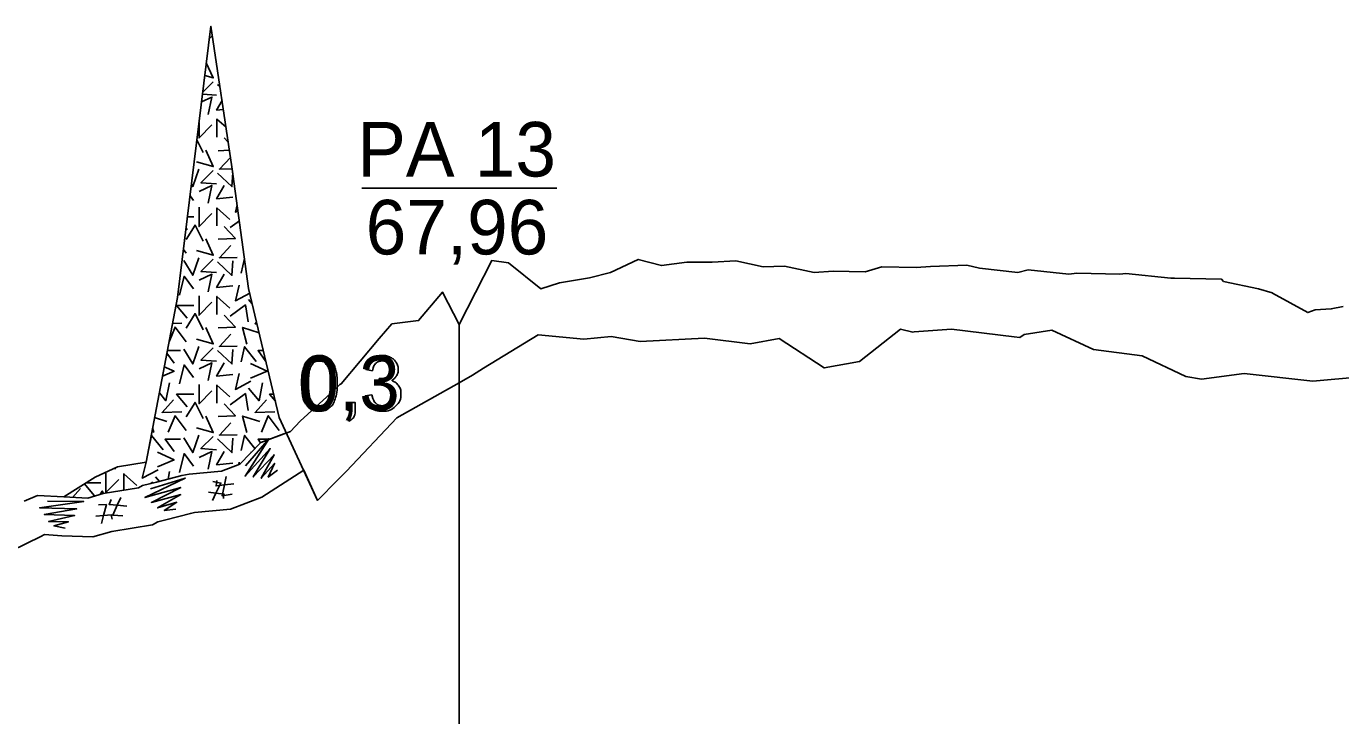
# Model space of a CAD drawing. Extents: x 532503 to 539665, y 6557663 to 6561526.
# Drawn here: x 538112.9 to 538247.8, y 6560480.9 to 6560551.7 of the extents above; entities that cross this region are included whole.
import ezdxf

# ---------------------------------------------------------------- set-up
doc = ezdxf.new("R2010")
doc.units = 0
for name, color, linetype in [('Default', 7, 'Continuous'), ('GEOLPUNKT', 7, 'Continuous'), ('maapind', 7, 'Continuous'), ('maapind varasem', 7, 'Continuous'), ('Plokid', 7, 'Continuous'), ('Proovid', 7, 'Continuous'), ('Täide', 7, 'Continuous')]:
    doc.layers.add(name, color=color, linetype=linetype)

msp = doc.modelspace()

# ---------------------------------------------------------------- linework, layer by layer
at = {"layer": 'Default'}
for points in [[(538112.65, 6560502.93), (538114, 6560503.52), (538116.7, 6560503.37), (538119.19, 6560503.26), (538120.75, 6560503.72), (538124.39, 6560504.29), (538124.8, 6560504.55), (538126.21, 6560504.89), (538128.84, 6560505.56), (538129.59, 6560505.71), (538132.89, 6560506.01), (538134.79, 6560506.74), (538136.94, 6560508.97), (538139.57, 6560509.94)], [(538109.76, 6560497.07), (538114.34, 6560499.32), (538114.73, 6560499.5), (538116.5, 6560499.39), (538119.69, 6560499.26), (538121.63, 6560499.83), (538125.81, 6560500.49), (538126.36, 6560500.83), (538127.18, 6560501.03), (538129.71, 6560501.68), (538130.14, 6560501.76), (538133.81, 6560502.1), (538137.05, 6560503.35), (538141.34, 6560506.11)]]:
    msp.add_lwpolyline(points, dxfattribs=at)
at = {"layer": 'GEOLPUNKT'}
for p, q in [((538147.31, 6560535.07), (538167.31, 6560535.07)), ((538157.31, 6560521.07), (538157.31, 6560221.07))]:
    msp.add_line(p, q, dxfattribs=at)
at = {"layer": 'maapind'}
msp.add_lwpolyline([(538116.7, 6560503.37), (538119.93, 6560505.39), (538122.21, 6560506.46), (538125.15, 6560506.93), (538128.38, 6560523.83), (538131.81, 6560551.69), (538133.97, 6560537.25), (538135.68, 6560524.77), (538138.83, 6560511.53), (538142.76, 6560503.02), (538144.83, 6560505.14), (538145.73, 6560506.02), (538150.89, 6560511.49)], dxfattribs=at)
at = {"layer": 'maapind varasem'}
msp.add_lwpolyline([(538116.7, 6560503.37), (538119.19, 6560503.26), (538120.75, 6560503.72), (538124.39, 6560504.29), (538124.8, 6560504.55), (538126.21, 6560504.89), (538128.84, 6560505.56), (538129.59, 6560505.71), (538132.89, 6560506.01), (538134.79, 6560506.74), (538136.94, 6560508.97), (538139.99, 6560510.09), (538140.98, 6560511.14), (538144.48, 6560514.36), (538145.03, 6560514.93), (538145.19, 6560514.98), (538149.08, 6560519.65), (538150.39, 6560521.15), (538153.12, 6560521.47), (538155.58, 6560524.41), (538157.31, 6560521.07), (538157.31, 6560521.07), (538160.65, 6560527.66), (538162.36, 6560527.42), (538165.66, 6560524.73), (538167.59, 6560525.36), (538170.66, 6560525.88), (538172.82, 6560526.43), (538175.67, 6560527.76), (538178.05, 6560527.12), (538180.67, 6560527.47), (538183.27, 6560527.46), (538185.68, 6560527.62), (538188.5, 6560527), (538190.68, 6560527.06), (538193.73, 6560526.43), (538195.68, 6560526.54), (538198.96, 6560526.47), (538200.69, 6560527.01), (538204.19, 6560526.94), (538205.69, 6560527.03), (538209.42, 6560527.15), (538210.7, 6560526.87), (538214.64, 6560526.43), (538215.7, 6560526.69), (538219.87, 6560526.24), (538220.71, 6560526.36), (538225.1, 6560526.25), (538225.71, 6560526.31), (538230.33, 6560525.83), (538230.72, 6560525.82), (538235.56, 6560525.72), (538235.76, 6560525.5), (538239.35, 6560524.73), (538240.73, 6560524.32), (538240.79, 6560524.29), (538244.4, 6560522.3), (538245.17, 6560522.59), (538246.81, 6560522.68), (538248.04, 6560522.91)], dxfattribs=at)
at = {"layer": 'Plokid'}
for points in [[(538165.41, 6560520), (538170.1, 6560519.56), (538172.91, 6560519.84), (538175.88, 6560519.32), (538182.47, 6560519.68), (538187.15, 6560519.09), (538190.15, 6560519.65), (538194.76, 6560516.61), (538198.37, 6560517.27), (538202.61, 6560520.58), (538203.86, 6560520.3), (538204, 6560520.31), (538207.83, 6560520.58), (538214.27, 6560519.81), (538214.86, 6560519.75), (538215.28, 6560520.05), (538218.12, 6560520.51), (538222.42, 6560518.51), (538227.41, 6560517.86), (538231.9, 6560515.74), (538233.5, 6560515.45), (538237.86, 6560516.06), (538244.92, 6560515.26), (538255.15, 6560516.18)], [(538159.79, 6560516.58), (538165.41, 6560520)], [(538158.65, 6560515.88), (538159.79, 6560516.58)], [(538150.89, 6560511.49), (538157.31, 6560515.07), (538158.65, 6560515.88)], [(538141.34, 6560506.11), (538142.76, 6560503.02), (538144.83, 6560505.14), (538145.73, 6560506.02), (538150.89, 6560511.49)], [(538109.76, 6560497.07), (538114.34, 6560499.32), (538114.73, 6560499.5), (538116.5, 6560499.39), (538119.69, 6560499.26), (538121.63, 6560499.83), (538125.81, 6560500.49), (538126.36, 6560500.83), (538127.18, 6560501.03), (538129.71, 6560501.68), (538130.14, 6560501.76), (538133.81, 6560502.1), (538137.05, 6560503.35), (538141.34, 6560506.11)]]:
    msp.add_lwpolyline(points, dxfattribs=at)
at = {"layer": 'Proovid'}
for points in [[(538148.4, 6560516.32), (538147.71, 6560516.44)], [(538149, 6560514.93), (538149.07, 6560515.53)], [(538147.64, 6560513.76), (538148.33, 6560513.85)], [(538145.84, 6560512.27), (538145.84, 6560513.05), (538146.62, 6560513.05), (538146.62, 6560512.27)], [(538145.98, 6560511.16), (538145.79, 6560511.45)], [(538146.23, 6560512.27), (538145.84, 6560512.27)]]:
    msp.add_lwpolyline(points, dxfattribs=at)
for points in [[(538141.12, 6560515.03), (538141.12, 6560516.02), (538141.32, 6560516.63), (538141.53, 6560517.24), (538141.93, 6560517.56), (538142.33, 6560517.89), (538142.94, 6560517.89), (538143.39, 6560517.89), (538143.73, 6560517.71), (538144.07, 6560517.53), (538144.29, 6560517.19), (538144.51, 6560516.85), (538144.64, 6560516.35), (538144.77, 6560515.86), (538144.77, 6560515.03), (538144.77, 6560514.05), (538144.56, 6560513.44), (538144.36, 6560512.83), (538143.96, 6560512.51), (538143.56, 6560512.18), (538142.94, 6560512.18), (538142.13, 6560512.18), (538141.67, 6560512.75), (538141.12, 6560513.46), (538141.12, 6560515.03)], [(538147.71, 6560516.44), (538147.84, 6560517.13), (538148.28, 6560517.51), (538148.73, 6560517.89), (538149.4, 6560517.89), (538149.86, 6560517.89), (538150.24, 6560517.7), (538150.63, 6560517.5), (538150.83, 6560517.16), (538151.04, 6560516.82), (538151.04, 6560516.44), (538151.04, 6560516.08), (538150.84, 6560515.78), (538150.65, 6560515.48), (538150.26, 6560515.31), (538150.76, 6560515.19), (538151.04, 6560514.83), (538151.31, 6560514.47), (538151.31, 6560513.93), (538151.31, 6560513.2), (538150.77, 6560512.69), (538150.24, 6560512.18), (538149.42, 6560512.18), (538148.69, 6560512.18), (538148.2, 6560512.62), (538147.71, 6560513.06), (538147.64, 6560513.76)], [(538141.83, 6560515.03), (538141.83, 6560513.65), (538142.15, 6560513.2), (538142.47, 6560512.74), (538142.94, 6560512.74), (538143.41, 6560512.74), (538143.74, 6560513.2), (538144.06, 6560513.65), (538144.06, 6560515.03), (538144.06, 6560516.41), (538143.74, 6560516.87), (538143.41, 6560517.32), (538142.93, 6560517.32), (538142.46, 6560517.32), (538142.18, 6560516.92), (538141.83, 6560516.41), (538141.83, 6560515.03)], [(538149.07, 6560515.53), (538149.14, 6560515.52), (538149.19, 6560515.52), (538149.62, 6560515.52), (538149.98, 6560515.75), (538150.33, 6560515.98), (538150.33, 6560516.45), (538150.33, 6560516.83), (538150.07, 6560517.08), (538149.82, 6560517.33), (538149.41, 6560517.33), (538149.01, 6560517.33), (538148.74, 6560517.08), (538148.47, 6560516.82), (538148.4, 6560516.32)], [(538148.33, 6560513.85), (538148.45, 6560513.26), (538148.73, 6560513), (538149.02, 6560512.74), (538149.43, 6560512.74), (538149.91, 6560512.74), (538150.25, 6560513.08), (538150.58, 6560513.42), (538150.58, 6560513.91), (538150.58, 6560514.39), (538150.27, 6560514.69), (538149.96, 6560515), (538149.48, 6560515), (538149.29, 6560515), (538149, 6560514.93)], [(538145.79, 6560511.45), (538146.01, 6560511.55), (538146.11, 6560511.74), (538146.21, 6560511.92), (538146.23, 6560512.27)], [(538146.62, 6560512.27), (538146.62, 6560511.84), (538146.47, 6560511.57), (538146.31, 6560511.31), (538145.98, 6560511.16)]]:
    msp.add_open_spline(points, degree=3, dxfattribs=at)
at = {"layer": 'Täide'}
for p, q in [((538131.65, 6560550.43), (538131.9, 6560550.68)), ((538132.04, 6560545.99), (538130.97, 6560544.92)), ((538132.5, 6560545.72), (538132.73, 6560545.51)), ((538130.95, 6560544.72), (538132.39, 6560544.61)), ((538130.37, 6560540.04), (538131.03, 6560538.72)), ((538133.17, 6560540.24), (538133.59, 6560539.8)), ((538133.71, 6560538.98), (538132.56, 6560538.92)), ((538129.67, 6560534.29), (538130.01, 6560533.82)), ((538130.05, 6560532.12), (538129.4, 6560532.12)), ((538133.8, 6560531.03), (538134.73, 6560531.72)), ((538129.26, 6560530.96), (538129.38, 6560530.81)), ((538128.99, 6560528.77), (538129.27, 6560528.39)), ((538134.93, 6560526.34), (538135.25, 6560527.86)), ((538135.66, 6560523.65), (538136.06, 6560523.18)), ((538127.87, 6560521.18), (538128.82, 6560521.21)), ((538136.99, 6560519.13), (538137.01, 6560519.18)), ((538165.41, 6560520), (538159.79, 6560516.58)), ((538127.29, 6560518.14), (538128.03, 6560517.12)), ((538128.68, 6560518.4), (538127.34, 6560518.4)), ((538126.03, 6560511.51), (538127.29, 6560511.1)), ((538125.95, 6560509.97), (538125.83, 6560510.45)), ((538135.87, 6560507.96), (538135.93, 6560507.93)), ((538122, 6560506.37), (538121.97, 6560506.22)), ((538127.41, 6560505.2), (538127.57, 6560505.98)), ((538130.59, 6560505.81), (538130.59, 6560505.8)), ((538134.71, 6560506.93), (538134.66, 6560506.69)), ((538118.84, 6560504.7), (538119.83, 6560503.51)), ((538120.51, 6560504.82), (538119.02, 6560504.82)), ((538126.12, 6560505.44), (538126.52, 6560504.97)), ((538118.42, 6560504.23), (538117.6, 6560503.33))]:
    msp.add_line(p, q, dxfattribs=at)
for points in [[(538131.18, 6560546.63), (538132.05, 6560546.39), (538131.34, 6560547.94)], [(538130.85, 6560543.94), (538131.91, 6560544.43), (538131.52, 6560542.63)], [(538132.95, 6560544.07), (538132.39, 6560543.09), (538133.08, 6560543.15)], [(538132.42, 6560540.31), (538132.42, 6560542.16), (538133.36, 6560541.32)], [(538130.59, 6560541.78), (538130.59, 6560540.24), (538131.9, 6560541.58)], [(538130.34, 6560537.77), (538132.05, 6560537.28), (538131.29, 6560538.96)], [(538133.82, 6560538.23), (538132.68, 6560537.03), (538133.99, 6560537.05)], [(538129.81, 6560535.47), (538129.95, 6560535.23), (538130.58, 6560537.03)], [(538132.04, 6560536.89), (538130.79, 6560535.63), (538132.39, 6560535.51)], [(538132.5, 6560536.62), (538133.97, 6560535.23), (538134.05, 6560536.64)], [(538130.6, 6560534.72), (538131.91, 6560535.33), (538131.52, 6560533.53)], [(538133.16, 6560535.33), (538132.39, 6560533.99), (538134.07, 6560534.14)], [(538130.59, 6560533.12), (538130.59, 6560531.13), (538131.9, 6560532.48)], [(538132.42, 6560531.21), (538132.42, 6560533.05), (538133.77, 6560531.85)], [(538134.5, 6560533.36), (538134.32, 6560532.61), (538134.58, 6560532.76)], [(538129.28, 6560529.79), (538130.19, 6560531.29), (538131.03, 6560529.62)], [(538133.17, 6560531.13), (538134.33, 6560529.91), (538132.56, 6560529.82)], [(538130.34, 6560528.67), (538132.05, 6560528.18), (538131.29, 6560529.86)], [(538133.87, 6560529.18), (538132.68, 6560527.93), (538134.52, 6560527.96)], [(538129.04, 6560527.65), (538129.95, 6560526.13), (538130.58, 6560527.93)], [(538132.04, 6560527.79), (538130.79, 6560526.53), (538132.39, 6560526.41)], [(538132.5, 6560527.52), (538133.97, 6560526.12), (538134.06, 6560527.62)], [(538128.57, 6560524.08), (538129.06, 6560526.03), (538130.01, 6560524.72)], [(538130.6, 6560525.62), (538131.91, 6560526.23), (538131.52, 6560524.43)], [(538133.16, 6560526.23), (538132.39, 6560524.89), (538134.07, 6560525.04)], [(538134.71, 6560525.13), (538134.32, 6560523.51), (538135.79, 6560524.3)], [(538130.59, 6560524.02), (538130.59, 6560522.03), (538131.9, 6560523.38)], [(538132.42, 6560522.11), (538132.42, 6560523.95), (538133.77, 6560522.75)], [(538130.05, 6560523.02), (538128.29, 6560523.02), (538129.38, 6560521.71)], [(538129.28, 6560520.69), (538130.19, 6560522.19), (538131.03, 6560520.52)], [(538133.17, 6560522.03), (538134.33, 6560520.81), (538132.56, 6560520.72)], [(538133.8, 6560521.92), (538135.35, 6560523.08), (538135.63, 6560521.34)], [(538127.52, 6560519.31), (538128.14, 6560520.81), (538129.27, 6560519.28)], [(538130.34, 6560519.57), (538132.05, 6560519.08), (538131.29, 6560520.76)], [(538135.49, 6560519.07), (538135.06, 6560520.78), (538136.76, 6560520.22)], [(538136.5, 6560521.32), (538136.35, 6560521.15), (538136.54, 6560521.15)], [(538255.15, 6560516.18), (538244.92, 6560515.26), (538237.86, 6560516.06), (538233.5, 6560515.45), (538231.9, 6560515.74), (538227.41, 6560517.86), (538222.42, 6560518.51), (538218.12, 6560520.51), (538215.28, 6560520.05), (538214.86, 6560519.75), (538214.27, 6560519.81), (538207.83, 6560520.58), (538204, 6560520.31), (538203.86, 6560520.3), (538202.61, 6560520.58), (538198.37, 6560517.27), (538194.76, 6560516.61), (538190.15, 6560519.65), (538187.15, 6560519.09), (538182.47, 6560519.68), (538175.88, 6560519.32), (538172.91, 6560519.84), (538170.1, 6560519.56), (538165.41, 6560520)], [(538133.87, 6560520.08), (538132.68, 6560518.83), (538134.52, 6560518.86)], [(538129.04, 6560518.55), (538129.95, 6560517.03), (538130.58, 6560518.83)], [(538132.04, 6560518.69), (538130.79, 6560517.43), (538132.39, 6560517.31)], [(538132.5, 6560518.42), (538133.97, 6560517.02), (538134.06, 6560518.52)], [(538134.93, 6560517.24), (538135.26, 6560518.79), (538136.45, 6560517.29)], [(538137.2, 6560518.4), (538136.65, 6560518.4), (538137.46, 6560517.28)], [(538127.02, 6560516.73), (538128.03, 6560516.27), (538126.84, 6560515.78)], [(538128.57, 6560514.98), (538129.06, 6560516.93), (538130.01, 6560515.62)], [(538130.6, 6560516.52), (538131.91, 6560517.13), (538131.52, 6560515.33)], [(538133.16, 6560517.13), (538132.39, 6560515.78), (538134.07, 6560515.94)], [(538135.87, 6560517.06), (538137.57, 6560516.27), (538135.87, 6560515.57)], [(538159.79, 6560516.58), (538158.65, 6560515.88)], [(538134.71, 6560516.03), (538134.32, 6560514.41), (538135.92, 6560515.27)], [(538158.65, 6560515.88), (538157.31, 6560515.07), (538150.89, 6560511.49)], [(538126.52, 6560514.07), (538127.2, 6560513.25), (538127.57, 6560515.08)], [(538130.05, 6560513.92), (538128.29, 6560513.92), (538129.38, 6560512.61)], [(538130.59, 6560514.92), (538130.59, 6560512.93), (538131.9, 6560514.27)], [(538132.42, 6560513), (538132.42, 6560514.85), (538133.77, 6560513.65)], [(538133.8, 6560512.82), (538135.35, 6560513.98), (538135.63, 6560512.24)], [(538135.66, 6560514.55), (538136.75, 6560513.25), (538137.12, 6560515.08)], [(538138.26, 6560513.92), (538137.83, 6560513.92), (538138.44, 6560513.2)], [(538127.96, 6560513.33), (538126.8, 6560512.05), (538128.82, 6560512.11)], [(538129.28, 6560511.59), (538130.19, 6560513.08), (538131.03, 6560511.42)], [(538133.17, 6560512.93), (538134.33, 6560511.71), (538132.56, 6560511.62)], [(538137.51, 6560513.33), (538136.35, 6560512.05), (538138.36, 6560512.11)], [(538127.44, 6560510.03), (538128.14, 6560511.71), (538129.27, 6560510.18)], [(538130.34, 6560510.47), (538132.05, 6560509.98), (538131.29, 6560511.66)], [(538135.49, 6560509.97), (538135.06, 6560511.68), (538136.84, 6560511.1)], [(538136.99, 6560510.03), (538137.69, 6560511.71), (538138.82, 6560510.18)], [(538150.89, 6560511.49), (538145.73, 6560506.02), (538144.83, 6560505.14), (538142.76, 6560503.02), (538141.34, 6560506.11)], [(538133.87, 6560510.98), (538132.68, 6560509.72), (538134.52, 6560509.75)], [(538125.39, 6560508.17), (538125.71, 6560509.69), (538126.9, 6560508.19)], [(538128.68, 6560509.29), (538127.11, 6560509.29), (538128.03, 6560508.02)], [(538129.04, 6560509.44), (538129.95, 6560507.93), (538130.58, 6560509.72)], [(538132.04, 6560509.58), (538130.79, 6560508.33), (538132.39, 6560508.21)], [(538132.5, 6560509.32), (538133.97, 6560507.92), (538134.06, 6560509.42)], [(538134.93, 6560508.14), (538135.26, 6560509.69), (538136.33, 6560508.34)], [(538135.35, 6560506.56), (538137.78, 6560509.37), (538135.32, 6560505.51), (538137.9, 6560508.33), (538136.16, 6560505.42), (538138.29, 6560507.71), (538136.98, 6560505.29), (538138.35, 6560506.82), (538137.7, 6560505.41), (538138.64, 6560506.13)], [(538137.81, 6560509.29), (538136.65, 6560509.29), (538136.91, 6560508.94)], [(538126.32, 6560507.96), (538128.03, 6560507.17), (538126.32, 6560506.46)], [(538128.57, 6560505.88), (538129.06, 6560507.83), (538130.01, 6560506.52)], [(538130.6, 6560507.42), (538131.91, 6560508.03), (538131.52, 6560506.22)], [(538133.16, 6560508.03), (538132.39, 6560506.68), (538134.07, 6560506.83)], [(538141.34, 6560506.11), (538137.05, 6560503.35), (538133.81, 6560502.1), (538130.14, 6560501.76), (538129.71, 6560501.68), (538127.18, 6560501.03), (538126.36, 6560500.83), (538125.81, 6560500.49), (538121.63, 6560499.83), (538119.69, 6560499.26), (538116.5, 6560499.39), (538114.73, 6560499.5), (538114.34, 6560499.32), (538109.76, 6560497.07)], [(538121.04, 6560505.81), (538121.04, 6560503.83), (538122.35, 6560505.17)], [(538122.88, 6560504.06), (538122.88, 6560505.75), (538124.22, 6560504.54)], [(538125.17, 6560506.93), (538124.77, 6560505.31), (538126.38, 6560506.17)], [(538125.62, 6560504.19), (538129.17, 6560505.3), (538125.04, 6560503.31), (538128.72, 6560504.35), (538125.71, 6560502.8), (538128.72, 6560503.62), (538126.34, 6560502.25), (538128.31, 6560502.83), (538127.02, 6560501.97), (538128.2, 6560502.1)], [(538125.63, 6560504.75), (538125.81, 6560504.88), (538125.82, 6560504.79)], [(538133.12, 6560503.22), (538133.09, 6560503.52), (538133.16, 6560503.66), (538132.33, 6560503.77), (538132.84, 6560504.8), (538132.02, 6560504.94)], [(538132.43, 6560505.05), (538132.34, 6560504.51), (538133.19, 6560504.6), (538134.17, 6560504.72)], [(538133.36, 6560505.47), (538133.19, 6560504.6), (538132.96, 6560503.5), (538133.99, 6560503.65)], [(538120.43, 6560503.63), (538120.65, 6560503.98), (538120.78, 6560503.72)], [(538121.56, 6560503.11), (538121.36, 6560502.61), (538122.2, 6560502.51), (538123.19, 6560502.42)], [(538122.55, 6560503.32), (538122.2, 6560502.51), (538121.74, 6560501.49), (538122.78, 6560501.42)], [(538131.55, 6560503.87), (538132.33, 6560503.77), (538131.97, 6560503.01)], [(538115.04, 6560502.93), (538118.76, 6560502.91), (538114.22, 6560502.26), (538118.04, 6560502.14), (538114.7, 6560501.58), (538117.82, 6560501.45), (538115.14, 6560500.86), (538117.19, 6560500.82), (538115.7, 6560500.39), (538116.86, 6560500.15)], [(538121.67, 6560501.08), (538121.59, 6560501.37), (538121.62, 6560501.52), (538120.8, 6560501.46), (538121.09, 6560502.58), (538120.26, 6560502.55)], [(538120.01, 6560501.41), (538120.8, 6560501.46), (538120.59, 6560500.65)]]:
    msp.add_lwpolyline(points, dxfattribs=at)

# ---------------------------------------------------------------- texts
at = {"layer": 'GEOLPUNKT'}
for s, p in [('PA 13', (538146.83, 6560536.27)), ('67,96', (538147.7, 6560528.27))]:
    msp.add_text(s, height=5.6, dxfattribs=at).set_placement(p)
at = {"layer": 'Proovid'}
msp.add_text('0,3', height=5.6, dxfattribs=at).set_placement((538140.79, 6560512.27))

doc.saveas('drawing.dxf')
